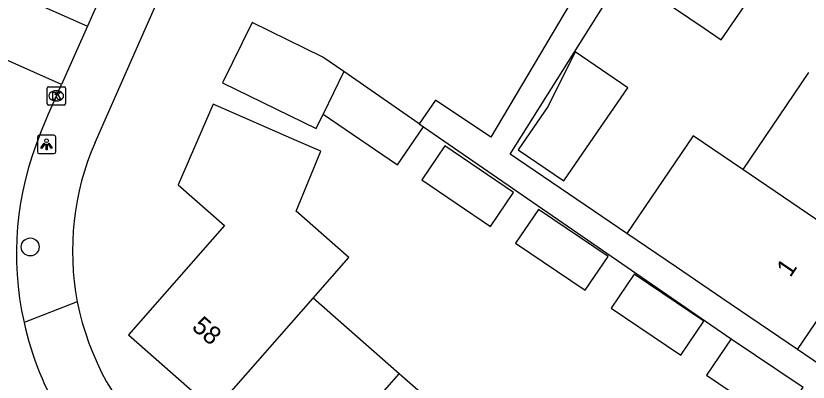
# Model space of a CAD drawing. Extents: x 160026 to 161302, y 384757 to 385701.
# Drawn here: x 160151.26 to 160194.63, y 385270.78 to 385290.83 of the extents above; entities that cross this region are included whole.
import ezdxf

# ---------------------------------------------------------------- set-up
doc = ezdxf.new("R2010")
doc.units = 0
for name, color, linetype in [('IMGEO_Boom', 7, 'Continuous'), ('IMGEO_Kolk', 7, 'Continuous'), ('IMGEO_Lichtpunt', 7, 'Continuous'), ('IMGEO_Pand', 7, 'Continuous'), ('IMGEO_Pand_nummerreeks', 7, 'Continuous'), ('IMGEO_Rijbaan_lokaal_gesloten', 7, 'Continuous'), ('IMGEO_Rijbaan_lokaal_open', 7, 'Continuous'), ('IMGEO_Voetpad_open', 7, 'Continuous')]:
    doc.layers.add(name, color=color, linetype=linetype)

msp = doc.modelspace()

# ---------------------------------------------------------------- linework, layer by layer
at = {"layer": 'IMGEO_Boom'}
msp.add_circle((160152.044, 385278.181), 0.489, dxfattribs=at)
at = {"layer": 'IMGEO_Kolk'}
for p, q in [((160153.045, 385286.95), (160153.897, 385286.95)), ((160152.97, 385286.024), (160152.97, 385286.876)), ((160153.458, 385286.73), (160153.483, 385286.73)), ((160153.971, 385286.876), (160153.971, 385286.024)), ((160153.481, 385286.17), (160153.456, 385286.17)), ((160153.897, 385285.95), (160153.045, 385285.95))]:
    msp.add_line(p, q, dxfattribs=at)
for points in [[(160153.045, 385286.95), (160153.897, 385286.95)], [(160152.97, 385286.024), (160152.97, 385286.876)], [(160153.291, 385286.65), (160153.414, 385286.65), (160153.414, 385286.499), (160153.544, 385286.65), (160153.708, 385286.65), (160153.562, 385286.499), (160153.715, 385286.25), (160153.563, 385286.25), (160153.478, 385286.414), (160153.414, 385286.347), (160153.414, 385286.25), (160153.291, 385286.25), (160153.291, 385286.65)], [(160153.971, 385286.876), (160153.971, 385286.024)], [(160153.897, 385285.95), (160153.045, 385285.95)]]:
    msp.add_lwpolyline(points, dxfattribs=at)
for centre, start, end in [((160153.047, 385286.874), 91.552, 178.448), ((160153.047, 385286.874), 91.552, 178.448), ((160153.895, 385286.874), 1.552, 88.448), ((160153.895, 385286.874), 1.552, 88.448), ((160153.047, 385286.026), 181.552, 268.448), ((160153.047, 385286.026), 181.552, 268.448), ((160153.895, 385286.026), 271.552, 358.448), ((160153.895, 385286.026), 271.552, 358.448)]:
    msp.add_arc(centre, 0.0765, start, end, dxfattribs=at)
for centre, major_axis, ratio, start_param, end_param in [((160153.457, 385286.45), (-0.387, 0.002), 0.722429, 4.712389, 7.853982), ((160153.482, 385286.45), (-0.39, 0.002), 0.717154, 1.570796, 4.712389)]:
    msp.add_ellipse(centre, major_axis=major_axis, ratio=ratio, start_param=start_param, end_param=end_param, dxfattribs=at)
at = {"layer": 'IMGEO_Lichtpunt'}
for p, q in [((160152.443, 385284.197), (160152.443, 385283.39)), ((160152.443, 385284.197), (160152.443, 385283.39)), ((160153.345, 385284.292), (160152.537, 385284.292)), ((160153.345, 385284.292), (160152.537, 385284.292)), ((160153.439, 385283.39), (160153.439, 385284.197)), ((160153.439, 385283.39), (160153.439, 385284.197)), ((160152.537, 385283.296), (160153.345, 385283.296)), ((160152.537, 385283.296), (160153.345, 385283.296))]:
    msp.add_line(p, q, dxfattribs=at)
for points in [[(160152.817, 385283.861), (160152.856, 385283.833), (160152.668, 385283.571), (160152.63, 385283.598), (160152.817, 385283.861)], [(160152.919, 385283.813), (160152.966, 385283.813), (160152.966, 385283.491), (160152.919, 385283.491), (160152.919, 385283.813)], [(160153.029, 385283.833), (160153.067, 385283.86), (160153.254, 385283.598), (160153.215, 385283.57), (160153.029, 385283.833)]]:
    msp.add_lwpolyline(points, dxfattribs=at)
msp.add_circle((160152.942, 385283.995), 0.0994, dxfattribs=at)
for centre, start, end in [((160152.537, 385284.197), 90, 180), ((160152.537, 385284.197), 90, 180), ((160153.345, 385284.197), 0, 90), ((160153.345, 385284.197), 0, 90), ((160152.537, 385283.39), 180, 270), ((160152.537, 385283.39), 180, 270), ((160153.345, 385283.39), 270, 0), ((160153.345, 385283.39), 270, 360)]:
    msp.add_arc(centre, 0.0946, start, end, dxfattribs=at)
at = {"layer": 'IMGEO_Pand'}
for points in [[(160188.943, 385290.151), (160189.88, 385289.515), (160191.803, 385292.348), (160186.787, 385295.774), (160184.854, 385292.928), (160188.943, 385290.151)], [(160169.21, 385287.779), (160168.065, 385288.573), (160164.187, 385290.467), (160162.577, 385287.169), (160167.694, 385284.67), (160168.075, 385285.45)], [(160180.395, 385285.892), (160178.762, 385283.505), (160181.262, 385281.794), (160182.895, 385284.181), (160184.754, 385286.898), (160181.882, 385288.862), (160180.395, 385285.892)], [(160169.21, 385287.779), (160168.075, 385285.45)], [(160173.331, 385284.924), (160169.21, 385287.779)], [(160194.656, 385287.725), (160191.051, 385282.425)], [(160167.531, 385275.372), (160169.496, 385277.611), (160166.609, 385280.144), (160167.959, 385283.423), (160166.648, 385283.994), (160162.064, 385285.991), (160160.143, 385281.583), (160162.676, 385279.36), (160157.419, 385273.368), (160162.139, 385269.227)], [(160168.075, 385285.45), (160172.15, 385282.683), (160173.571, 385284.757)], [(160173.331, 385284.924), (160173.571, 385284.757)], [(160191.051, 385282.425), (160188.342, 385284.267), (160184.707, 385278.922)], [(160178.509, 385281.166), (160174.737, 385283.72), (160173.478, 385281.86), (160177.249, 385279.307), (160178.509, 385281.166)], [(160197.683, 385277.915), (160191.051, 385282.425)], [(160178.617, 385278.38), (160182.419, 385275.806), (160183.679, 385277.665), (160179.877, 385280.239), (160178.617, 385278.38)], [(160194.049, 385272.571), (160189.916, 385275.383), (160187.417, 385277.081), (160184.707, 385278.922)], [(160194.049, 385272.571), (160197.683, 385277.915)], [(160188.923, 385274.114), (160185.112, 385276.695), (160183.852, 385274.836), (160187.664, 385272.254), (160188.923, 385274.114)], [(160162.139, 385269.227), (160167.531, 385275.372)], [(160172.239, 385271.243), (160167.531, 385275.372)], [(160190.417, 385273.159), (160189.071, 385271.16), (160193.017, 385268.502), (160194.363, 385270.502)], [(160190.417, 385273.159), (160194.363, 385270.502)], [(160166.847, 385265.097), (160172.239, 385271.243)], [(160177.101, 385266.977), (160172.239, 385271.243)]]:
    msp.add_lwpolyline(points, dxfattribs=at)
at = {"layer": 'IMGEO_Rijbaan_lokaal_gesloten'}
for points in [[(160186.831, 385361.426), (160183.877, 385354.785), (160182.332, 385351.312), (160156.947, 385294.248), (160155.452, 385290.886), (160155.175, 385290.263)], [(160152.606, 385284.405), (160153.045, 385285.475), (160153.752, 385287.065)]]:
    msp.add_lwpolyline(points, dxfattribs=at)
for centre, radius, start, end in [((160168.331, 385277.827), 17.045, 157.2994, 192.8127), ((160168.48, 385277.731), 17.17, 192.3899, 230.5273)]:
    msp.add_arc(centre, radius, start, end, dxfattribs=at)
at = {"layer": 'IMGEO_Rijbaan_lokaal_open'}
for points in [[(160147.908, 385293.496), (160155.175, 385290.263)], [(160153.752, 385287.065), (160146.489, 385290.296)], [(160155.175, 385290.263), (160153.752, 385287.065)]]:
    msp.add_lwpolyline(points, dxfattribs=at)
at = {"layer": 'IMGEO_Voetpad_open'}
for points in [[(160155.597, 385283.906), (160158.414, 385290.267), (160159.311, 385292.29), (160183.431, 385346.744)], [(160182.983, 385293.857), (160177.261, 385284.188), (160174.229, 385286.22), (160173.331, 385284.924)], [(160184.707, 385278.922), (160178.329, 385283.256), (160184.707, 385293.425), (160183.158, 385294.204)], [(160173.571, 385284.757), (160190.417, 385273.159)], [(160154.623, 385275.178), (160151.71, 385274.047)], [(160196.571, 385270.843), (160194.049, 385272.571)]]:
    msp.add_lwpolyline(points, dxfattribs=at)
for centre, radius, start, end in [((160169.229, 385277.966), 14.87, 156.4566, 190.8082), ((160169.302, 385278.081), 14.963, 191.186, 227.0368)]:
    msp.add_arc(centre, radius, start, end, dxfattribs=at)

# ---------------------------------------------------------------- texts
at = {"layer": 'IMGEO_Pand_nummerreeks'}
for s, rotation, p in [('1', 55.7832, (160193.654, 385276.472)), ('58', 318.7413, (160160.838, 385273.722))]:
    msp.add_text(s, height=1, rotation=rotation, dxfattribs=at).set_placement(p)

doc.saveas('drawing.dxf')
